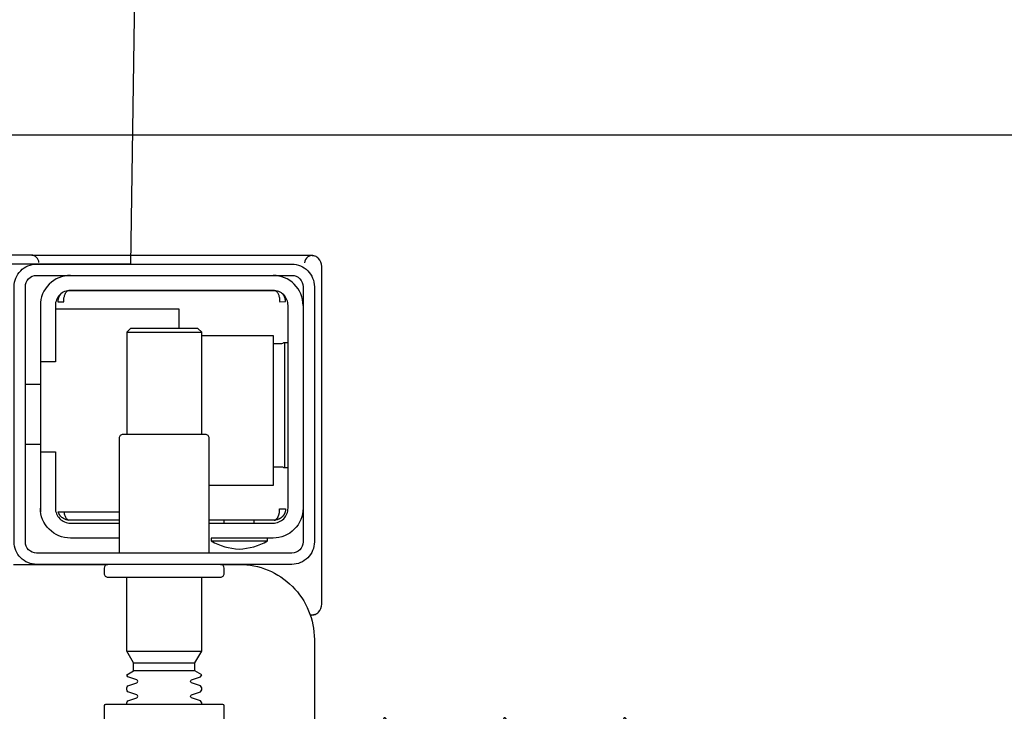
# Model space of a CAD drawing. Header units: millimetres. Extents: x 28600 to 181045, y -399112 to -163690.
# Tile 306 of 482: x 74614 to 74628, y -197709 to -197700. Entities that reach past the tile are written whole.
import ezdxf

# ---------------------------------------------------------------- set-up
doc = ezdxf.new("R2010")
doc.units = ezdxf.units.MM
doc.layers.get('0').update_dxf_attribs({"color": 8})
doc.layers.add('!! 1_zabudowa GK', color=8, linetype='Continuous')
doc.layers.add('!! 2_wypos-sanitarne', color=8, linetype='Continuous')
doc.layers.add('!!_@ wypos sanit nd', color=8, linetype='Continuous', plot=False)

# ---------------------------------------------------------------- blocks, each defined once
blk = doc.blocks.new('A$C324a30b8')
for points in [[(-0.17832, -0.47832), (-0.17797, -0.23916), (-0.17727, -0.11958), (-0.17552, 0)], [(-0.17552, 0), (0.17552, 0)]]:
    blk.add_lwpolyline(points)
blk = doc.blocks.new('A$C4ebe9e89')
for points in [[(-0.15993, 0.04968), (-0.17248, 0.04968, 0.405519), (-0.172, 0.05018), (-0.172, 0.05088, 0.414214), (-0.1725, 0.05138), (-0.1875, 0.05138, 0.414214), (-0.188, 0.05088), (-0.188, 0.05018, 0.405519), (-0.18751, 0.04968), (-0.19, 0.04968, -0.414214), (-0.2, 0.05968), (-0.2, 0.13968, -0.266001), (-0.19506, 0.1483)], [(-0.188, 0.14483), (-0.188, 0.06856, 0.414214), (-0.1878, 0.06836), (-0.17545, 0.06836), (-0.1722, 0.06836, 0.414214), (-0.172, 0.06856), (-0.172, 0.07236)], [(-0.185, 0.06836), (-0.185, 0.06812, -0.050055), (-0.18485, 0.06786), (-0.18364, 0.06745, -0.719897), (-0.18364, 0.06707), (-0.18485, 0.06666, -0.050055), (-0.185, 0.0664), (-0.185, 0.06612, -0.050055), (-0.18485, 0.06586), (-0.18364, 0.06545, -0.719897), (-0.18364, 0.06507), (-0.18485, 0.06466, -0.050055), (-0.185, 0.0644), (-0.1841, 0.06388), (-0.1841, 0.06282), (-0.185, 0.06126), (-0.185, 0.05138)], [(-0.175, 0.06836), (-0.175, 0.06812, 0.050055), (-0.17514, 0.06786), (-0.17636, 0.06745, 0.719897), (-0.17636, 0.06707), (-0.17514, 0.06666, 0.050055), (-0.175, 0.0664), (-0.175, 0.06612, 0.050055), (-0.17514, 0.06586), (-0.17636, 0.06545, 0.719897), (-0.17636, 0.06507), (-0.17514, 0.06466, 0.050055), (-0.175, 0.0644), (-0.1759, 0.06388), (-0.1759, 0.06282), (-0.175, 0.06126), (-0.175, 0.05138)], [(-0.19944, 0.0564, 0.170835), (-0.20011, 0.05634)], [(-0.20011, 0.05634, 0.091301), (-0.20055, 0.05604, 0.198909), (-0.20099, 0.05497)], [(-0.18625, 0.04656, 0.119096), (-0.19, 0.04764, 0.119096), (-0.19375, 0.04656)], [(-0.186, 0.04818), (-0.186, 0.03288, 0.414214), (-0.1855, 0.03238), (-0.1745, 0.03238, 0.414214), (-0.174, 0.03288), (-0.174, 0.04818)], [(-0.1985, 0.04218, -0.414214), (-0.1945, 0.04618), (-0.18625, 0.04618), (-0.18625, 0.04656), (-0.19375, 0.04656), (-0.19375, 0.04618)], [(-0.174, 0.04618), (-0.1675, 0.04618, -0.414214), (-0.1635, 0.04218), (-0.16353, 0.04268)], [(-0.186, 0.04418), (-0.1945, 0.04418, 0.414214), (-0.1965, 0.04218), (-0.1965, 0.01518, 0.414214), (-0.1945, 0.01318), (-0.1675, 0.01318, 0.414214), (-0.1655, 0.01518), (-0.1655, 0.02268), (-0.1635, 0.02268), (-0.1635, 0.04218)], [(-0.1635, 0.03468), (-0.1655, 0.03468), (-0.1655, 0.04218, 0.414214), (-0.1675, 0.04418), (-0.174, 0.04418)], [(-0.1945, 0.02025), (-0.19515, 0.02024), (-0.19542, 0.02024), (-0.1956, 0.02024), (-0.19567, 0.02024, 0.116465), (-0.19589, 0.02018), (-0.19601, 0.02013), (-0.19601, 0.03683), (-0.19589, 0.03678, 0.116465), (-0.19567, 0.03672), (-0.19542, 0.03672), (-0.19515, 0.03672), (-0.1945, 0.03671)], [(-0.1675, 0.01118, 0.414214), (-0.1635, 0.01518), (-0.1635, 0.02268)], [(-0.1985, 0.01518, 0.414214), (-0.1945, 0.01118)], [(-0.20099, 0.00998, 0.198909), (-0.20055, 0.00892, 0.091301), (-0.20011, 0.00862)], [(-0.16237, 0.00849), (-0.16249, 0.00849), (-0.16269, 0.00849), (-0.16294, 0.00849), (-0.16323, 0.00849), (-0.16357, 0.00849), (-0.16393, 0.00849), (-0.16428, 0.00849), (-0.19771, 0.00849), (-0.19841, 0.00849), (-0.19903, 0.00849), (-0.19948, 0.00849), (-0.19961, 0.00849), (-0.19973, 0.00851), (-0.19984, 0.00853), (-0.20003, 0.00859, 0.517033), (-0.1987, 0.00952)], [(-0.1633, 0.00948, 0.412536), (-0.1623, 0.00848), (-0.1125, 0.00848), (-0.11221, 0.00851), (-0.11193, 0.0086), (-0.11168, 0.00873), (-0.11145, 0.00892), (-0.11126, 0.00914), (-0.11112, 0.0094), (-0.11104, 0.00968)]]:
    blk.add_lwpolyline(points, format="xyb")
for points in [[(-0.1841, 0.06388), (-0.1759, 0.06388)], [(-0.1759, 0.06282), (-0.1841, 0.06282)], [(-0.175, 0.06126), (-0.185, 0.06126)], [(-0.20001, 0.05638), (-0.19987, 0.05642), (-0.19976, 0.05645), (-0.19962, 0.05647), (-0.19948, 0.05647)], [(-0.20099, 0.05497), (-0.20099, 0.00998)], [(-0.19478, 0.04378), (-0.186, 0.04378)], [(-0.192, 0.04418), (-0.192, 0.04378)], [(-0.188, 0.04418), (-0.188, 0.04378)], [(-0.16664, 0.04268), (-0.16666, 0.04284), (-0.16669, 0.04295), (-0.16672, 0.04306), (-0.16675, 0.04316), (-0.16679, 0.04326), (-0.16683, 0.04337), (-0.16689, 0.04346), (-0.16694, 0.04355), (-0.16701, 0.04363), (-0.1671, 0.0437), (-0.16718, 0.04375), (-0.16728, 0.04378), (-0.16718, 0.04377), (-0.16708, 0.04376), (-0.16696, 0.04373), (-0.16686, 0.0437), (-0.16677, 0.04367), (-0.16666, 0.04362), (-0.16657, 0.04357), (-0.16646, 0.0435), (-0.16636, 0.04342), (-0.16627, 0.04334), (-0.16618, 0.04324), (-0.1661, 0.04314), (-0.16603, 0.04303), (-0.16597, 0.04292), (-0.16592, 0.0428), (-0.16588, 0.04268), (-0.174, 0.04268)], [(-0.174, 0.04378), (-0.16722, 0.04378)], [(-0.185, 0.01918), (-0.1945, 0.01918), (-0.1945, 0.03918), (-0.186, 0.03918)], [(-0.19591, 0.03679), (-0.19602, 0.03679), (-0.19616, 0.03679), (-0.19632, 0.03679), (-0.1965, 0.03679)], [(-0.1615, 0.03368), (-0.1635, 0.03368)], [(-0.185, 0.03238), (-0.185, 0.01876), (-0.1845, 0.01826), (-0.1755, 0.01826), (-0.175, 0.01876), (-0.175, 0.03238)], [(-0.1615, 0.02568), (-0.1635, 0.02568)], [(-0.1965, 0.02017), (-0.19632, 0.02017), (-0.19616, 0.02017), (-0.19602, 0.02017), (-0.19591, 0.02017)], [(-0.175, 0.01876), (-0.185, 0.01876)], [(-0.182, 0.01826), (-0.182, 0.01568), (-0.1655, 0.01568)], [(-0.16636, 0.01353), (-0.16625, 0.01364), (-0.16618, 0.01371), (-0.16612, 0.01379), (-0.16606, 0.01388), (-0.166, 0.01398), (-0.16596, 0.01407), (-0.16592, 0.01417), (-0.16589, 0.01428), (-0.16586, 0.01438), (-0.16584, 0.01449), (-0.16583, 0.01459), (-0.16583, 0.01469), (-0.16593, 0.01468), (-0.16606, 0.01468), (-0.1663, 0.01468), (-0.1664, 0.01468), (-0.16651, 0.01468), (-0.16661, 0.01468), (-0.16661, 0.01458), (-0.16662, 0.01448), (-0.16663, 0.01438), (-0.16664, 0.01428), (-0.16665, 0.01418), (-0.16667, 0.01407), (-0.1667, 0.01397), (-0.16673, 0.01387), (-0.16676, 0.01377), (-0.1668, 0.01366), (-0.16685, 0.01356), (-0.1669, 0.01347), (-0.16697, 0.01338), (-0.16704, 0.01331), (-0.16712, 0.01325), (-0.16725, 0.01318), (-0.19475, 0.01318), (-0.19493, 0.01328), (-0.19501, 0.01336), (-0.19507, 0.01344), (-0.19513, 0.01353), (-0.19518, 0.01363), (-0.19522, 0.01372), (-0.19526, 0.01383), (-0.19529, 0.01393), (-0.19532, 0.01405), (-0.19534, 0.01415), (-0.19536, 0.01425), (-0.19537, 0.01435), (-0.19538, 0.01446), (-0.19538, 0.01458), (-0.19539, 0.01468), (-0.19617, 0.01467), (-0.19616, 0.01456), (-0.19615, 0.01446), (-0.19613, 0.01435), (-0.1961, 0.01425), (-0.19607, 0.01415), (-0.19603, 0.01405), (-0.19598, 0.01395), (-0.19592, 0.01386), (-0.19586, 0.01377), (-0.19579, 0.01369), (-0.19571, 0.01361), (-0.19563, 0.01353)]]:
    blk.add_lwpolyline(points)
for points in [[(-0.2, 0.01268), (-0.2, 0.04668, -0.414214), (-0.197, 0.04968), (-0.163, 0.04968, -0.414214), (-0.16, 0.04668), (-0.16, 0.01268, -0.414214), (-0.163, 0.00968), (-0.197, 0.00968, -0.414214)], [(-0.1615, 0.04668), (-0.1615, 0.01268, -0.414214), (-0.163, 0.01118), (-0.197, 0.01118, -0.414214), (-0.1985, 0.01268), (-0.1985, 0.04668, -0.414214), (-0.197, 0.04818), (-0.163, 0.04818, -0.414214)]]:
    blk.add_lwpolyline(points, format="xyb", close=True)
blk.add_lwpolyline([(-0.19467, 0.04378), (-0.19466, 0.04378), (-0.19466, 0.04378), (-0.19466, 0.04378), (-0.19466, 0.04378), (-0.19466, 0.04378), (-0.19466, 0.04378), (-0.19466, 0.04378), (-0.19466, 0.04378), (-0.19466, 0.04378), (-0.19466, 0.04378), (-0.19466, 0.04378), (-0.19466, 0.04378), (-0.19466, 0.04378), (-0.19466, 0.04378), (-0.19466, 0.04378), (-0.19466, 0.04378), (-0.19467, 0.04378), (-0.19467, 0.04378), (-0.19467, 0.04378), (-0.19467, 0.04378), (-0.19468, 0.04378), (-0.19468, 0.04378), (-0.19469, 0.04378), (-0.1947, 0.04378), (-0.1947, 0.04378), (-0.19471, 0.04378), (-0.19471, 0.04378), (-0.19471, 0.04378), (-0.19471, 0.04378), (-0.19472, 0.04378), (-0.19472, 0.04378), (-0.19472, 0.04377), (-0.19472, 0.04377), (-0.19473, 0.04377), (-0.19473, 0.04377), (-0.19473, 0.04377), (-0.19473, 0.04377), (-0.19473, 0.04377), (-0.19473, 0.04377), (-0.19474, 0.04377), (-0.19474, 0.04377), (-0.19474, 0.04377), (-0.19474, 0.04377), (-0.19474, 0.04377), (-0.19475, 0.04377), (-0.19475, 0.04377), (-0.19475, 0.04377), (-0.19475, 0.04377), (-0.19476, 0.04377), (-0.19476, 0.04377), (-0.19476, 0.04377), (-0.19477, 0.04376), (-0.19477, 0.04376), (-0.19477, 0.04376), (-0.19478, 0.04376), (-0.19479, 0.04376), (-0.19479, 0.04376), (-0.1948, 0.04375), (-0.19481, 0.04375), (-0.19481, 0.04375), (-0.19482, 0.04374), (-0.19483, 0.04374), (-0.19483, 0.04374), (-0.19484, 0.04373), (-0.19485, 0.04373), (-0.19485, 0.04373), (-0.19486, 0.04372), (-0.19487, 0.04372), (-0.19488, 0.04371), (-0.19488, 0.04371), (-0.19489, 0.0437), (-0.1949, 0.0437), (-0.1949, 0.04369), (-0.19491, 0.04369), (-0.19492, 0.04368), (-0.19493, 0.04368), (-0.19493, 0.04367), (-0.19494, 0.04367), (-0.19495, 0.04366), (-0.19495, 0.04366), (-0.19496, 0.04365), (-0.19497, 0.04364), (-0.19497, 0.04364), (-0.19498, 0.04363), (-0.19499, 0.04362), (-0.19499, 0.04362), (-0.195, 0.04361), (-0.19501, 0.0436), (-0.19501, 0.04359), (-0.19502, 0.04359), (-0.19503, 0.04358), (-0.19503, 0.04357), (-0.19504, 0.04356), (-0.19504, 0.04356), (-0.19505, 0.04355), (-0.19506, 0.04354), (-0.19506, 0.04353), (-0.19507, 0.04352), (-0.19508, 0.04351), (-0.19508, 0.0435), (-0.19509, 0.04349), (-0.19509, 0.04349), (-0.1951, 0.04348), (-0.19511, 0.04347), (-0.19511, 0.04346), (-0.19512, 0.04345), (-0.19512, 0.04344), (-0.19513, 0.04343), (-0.19513, 0.04342), (-0.19514, 0.04341), (-0.19515, 0.0434), (-0.19515, 0.04339), (-0.19516, 0.04338), (-0.19516, 0.04337), (-0.19517, 0.04336), (-0.19517, 0.04334), (-0.19518, 0.04333), (-0.19518, 0.04332), (-0.19519, 0.04331), (-0.19519, 0.0433), (-0.1952, 0.04329), (-0.1952, 0.04328), (-0.19521, 0.04327), (-0.19521, 0.04325), (-0.19522, 0.04324), (-0.19522, 0.04323), (-0.19523, 0.04322), (-0.19523, 0.04321), (-0.19524, 0.04319), (-0.19524, 0.04318), (-0.19525, 0.04317), (-0.19525, 0.04316), (-0.19526, 0.04313), (-0.19527, 0.04311), (-0.19527, 0.04308), (-0.19528, 0.04306), (-0.19529, 0.04303), (-0.1953, 0.043), (-0.1953, 0.04298), (-0.19531, 0.04295), (-0.19532, 0.04292), (-0.19532, 0.0429), (-0.19533, 0.04287), (-0.19533, 0.04285), (-0.19534, 0.04282), (-0.19534, 0.04279), (-0.19535, 0.04277), (-0.19535, 0.04274), (-0.19536, 0.04271), (-0.19536, 0.04269), (-0.19536, 0.04266), (-0.19537, 0.04263), (-0.19537, 0.04261), (-0.19537, 0.04258), (-0.19537, 0.04257), (-0.19537, 0.04256), (-0.19537, 0.04255), (-0.19537, 0.04255), (-0.19537, 0.04254), (-0.19538, 0.04253), (-0.19538, 0.04253), (-0.19538, 0.04252), (-0.19538, 0.04252), (-0.19538, 0.04251), (-0.19538, 0.04251), (-0.19538, 0.0425), (-0.19538, 0.04249), (-0.19538, 0.04249), (-0.19538, 0.04248), (-0.19538, 0.04248), (-0.19538, 0.04248), (-0.19538, 0.04247), (-0.19538, 0.04247), (-0.19538, 0.04246), (-0.19538, 0.04246), (-0.19538, 0.04246), (-0.19538, 0.04245), (-0.19538, 0.04245), (-0.19538, 0.04245), (-0.19538, 0.04244), (-0.19538, 0.04244), (-0.19538, 0.04244), (-0.19538, 0.04244), (-0.19538, 0.04243), (-0.19538, 0.04243), (-0.19538, 0.04243), (-0.19538, 0.04242), (-0.19538, 0.04242), (-0.19538, 0.04241), (-0.19538, 0.04241), (-0.19538, 0.0424), (-0.19538, 0.0424), (-0.19538, 0.04239), (-0.19538, 0.04239), (-0.19538, 0.04239), (-0.19538, 0.04238), (-0.19538, 0.04238), (-0.19538, 0.04237), (-0.19538, 0.04237), (-0.19538, 0.04236), (-0.19538, 0.04236), (-0.19538, 0.04235), (-0.19538, 0.04235), (-0.19538, 0.04234), (-0.19538, 0.04234), (-0.19538, 0.04234), (-0.19538, 0.04233), (-0.19538, 0.04232), (-0.19538, 0.04232), (-0.19538, 0.04231), (-0.19538, 0.04231), (-0.19538, 0.04231), (-0.19538, 0.0423), (-0.19538, 0.0423), (-0.19538, 0.04229), (-0.19538, 0.04229), (-0.19538, 0.04229), (-0.19538, 0.04229), (-0.19538, 0.04228), (-0.19538, 0.04228), (-0.19538, 0.04228), (-0.19538, 0.04228), (-0.19539, 0.04228), (-0.19539, 0.04228), (-0.19539, 0.04228), (-0.19539, 0.04227), (-0.19539, 0.04227), (-0.1954, 0.04227), (-0.1954, 0.04227), (-0.1954, 0.04227), (-0.1954, 0.04227), (-0.19541, 0.04227), (-0.19541, 0.04227), (-0.19542, 0.04227), (-0.19542, 0.04227), (-0.19543, 0.04228), (-0.19544, 0.04228), (-0.19545, 0.04228), (-0.19545, 0.04228), (-0.19546, 0.04228), (-0.19546, 0.04228), (-0.19546, 0.04228), (-0.19547, 0.04228), (-0.19548, 0.04228), (-0.19549, 0.04228), (-0.19549, 0.04228), (-0.1955, 0.04228), (-0.19551, 0.04228), (-0.19552, 0.04228), (-0.19553, 0.04228), (-0.19554, 0.04228), (-0.19555, 0.04228), (-0.19556, 0.04228), (-0.19557, 0.04228), (-0.19558, 0.04228), (-0.19559, 0.04228), (-0.19561, 0.04228), (-0.19563, 0.04228), (-0.19565, 0.04228), (-0.19568, 0.04228), (-0.1957, 0.04228), (-0.19574, 0.04228), (-0.19576, 0.04228), (-0.19578, 0.04228), (-0.19595, 0.04228), (-0.19596, 0.04228), (-0.19598, 0.04228), (-0.19599, 0.04228), (-0.196, 0.04228), (-0.19602, 0.04228), (-0.19603, 0.04228), (-0.19604, 0.04228), (-0.19605, 0.04228), (-0.19606, 0.04228), (-0.19607, 0.04228), (-0.19608, 0.04228), (-0.19609, 0.04228), (-0.1961, 0.04228), (-0.19611, 0.04228), (-0.19612, 0.04228), (-0.19613, 0.04229), (-0.19613, 0.04229), (-0.19614, 0.04229), (-0.19614, 0.04229), (-0.19615, 0.04229), (-0.19615, 0.04229), (-0.19615, 0.04229), (-0.19615, 0.04229), (-0.19616, 0.04229), (-0.19616, 0.04229), (-0.19616, 0.04228), (-0.19616, 0.04228), (-0.19616, 0.04228), (-0.19616, 0.04228), (-0.19616, 0.04228), (-0.19616, 0.04228), (-0.19616, 0.04227), (-0.19616, 0.04227), (-0.19616, 0.04227), (-0.19617, 0.04227), (-0.19617, 0.04227), (-0.19617, 0.04227), (-0.19617, 0.04227), (-0.19617, 0.04227), (-0.19617, 0.04227), (-0.19617, 0.04227), (-0.19617, 0.04228), (-0.19617, 0.04228), (-0.19617, 0.04228), (-0.19617, 0.04229), (-0.19617, 0.04229), (-0.19617, 0.04229), (-0.19617, 0.0423), (-0.19617, 0.04231), (-0.19617, 0.04232), (-0.19617, 0.04233), (-0.19617, 0.04234), (-0.19616, 0.04234), (-0.19616, 0.04234), (-0.19616, 0.04235), (-0.19616, 0.04235), (-0.19616, 0.04236), (-0.19616, 0.04236), (-0.19616, 0.04237), (-0.19616, 0.04238), (-0.19616, 0.04239), (-0.19616, 0.04239), (-0.19616, 0.0424), (-0.19616, 0.0424), (-0.19616, 0.04241), (-0.19616, 0.04241), (-0.19616, 0.04241), (-0.19616, 0.04242), (-0.19616, 0.04242), (-0.19616, 0.04243), (-0.19616, 0.04243), (-0.19616, 0.04244), (-0.19616, 0.04244), (-0.19616, 0.04245), (-0.19616, 0.04245), (-0.19616, 0.04246), (-0.19616, 0.04246), (-0.19615, 0.04246), (-0.19615, 0.04246), (-0.19615, 0.04247), (-0.19615, 0.04247), (-0.19615, 0.04248), (-0.19615, 0.04248), (-0.19615, 0.04248), (-0.19615, 0.04249), (-0.19615, 0.04249), (-0.19615, 0.0425), (-0.19615, 0.04251), (-0.19615, 0.04251), (-0.19615, 0.04252), (-0.19615, 0.04252), (-0.19614, 0.04253), (-0.19614, 0.04254), (-0.19614, 0.04254), (-0.19614, 0.04255), (-0.19614, 0.04256), (-0.19614, 0.04256), (-0.19614, 0.04257), (-0.19614, 0.04258), (-0.19613, 0.04259), (-0.19613, 0.0426), (-0.19613, 0.0426), (-0.19613, 0.04261), (-0.19612, 0.04263), (-0.19612, 0.04264), (-0.19612, 0.04266), (-0.19611, 0.04268), (-0.19611, 0.04269), (-0.1961, 0.04271), (-0.1961, 0.04273), (-0.19609, 0.04274), (-0.19609, 0.04276), (-0.19608, 0.04277), (-0.19608, 0.04279), (-0.19607, 0.04281), (-0.19606, 0.04282), (-0.19606, 0.04284), (-0.19605, 0.04285), (-0.19605, 0.04287), (-0.19604, 0.04288), (-0.19603, 0.0429), (-0.19602, 0.04291), (-0.19602, 0.04293), (-0.19601, 0.04295), (-0.196, 0.04296), (-0.19599, 0.04298), (-0.19599, 0.04299), (-0.19598, 0.043), (-0.19597, 0.04302), (-0.19596, 0.04303), (-0.19595, 0.04305), (-0.19595, 0.04306), (-0.19594, 0.04308), (-0.19593, 0.04309), (-0.19592, 0.04311), (-0.19591, 0.04312), (-0.1959, 0.04313), (-0.19589, 0.04315), (-0.19588, 0.04316), (-0.19587, 0.04317), (-0.19586, 0.04319), (-0.19585, 0.0432), (-0.19584, 0.04321), (-0.19583, 0.04323), (-0.19582, 0.04324), (-0.19581, 0.04325), (-0.1958, 0.04327), (-0.19578, 0.04328), (-0.19577, 0.04329), (-0.19576, 0.0433), (-0.19575, 0.04332), (-0.19574, 0.04333), (-0.19573, 0.04334), (-0.19571, 0.04335), (-0.1957, 0.04336), (-0.19569, 0.04338), (-0.19568, 0.04339), (-0.19567, 0.0434), (-0.19565, 0.04341), (-0.19564, 0.04342), (-0.19563, 0.04343), (-0.19561, 0.04344), (-0.1956, 0.04345), (-0.19559, 0.04346), (-0.19557, 0.04347), (-0.19556, 0.04348), (-0.19555, 0.04349), (-0.19553, 0.0435), (-0.19552, 0.04351), (-0.19551, 0.04352), (-0.19549, 0.04353), (-0.19548, 0.04354), (-0.19546, 0.04355), (-0.19545, 0.04356), (-0.19543, 0.04357), (-0.19542, 0.04358), (-0.19541, 0.04358), (-0.19539, 0.04359), (-0.19538, 0.0436), (-0.19536, 0.04361), (-0.19535, 0.04362), (-0.19533, 0.04362), (-0.19532, 0.04363), (-0.1953, 0.04364), (-0.19529, 0.04365), (-0.19527, 0.04365), (-0.19525, 0.04366), (-0.19524, 0.04367), (-0.19522, 0.04367), (-0.19521, 0.04368), (-0.19519, 0.04368), (-0.19518, 0.04369), (-0.19516, 0.0437), (-0.19514, 0.0437), (-0.19513, 0.04371), (-0.19511, 0.04371), (-0.1951, 0.04372), (-0.19508, 0.04372), (-0.19506, 0.04373), (-0.19505, 0.04373), (-0.19503, 0.04373), (-0.19501, 0.04374), (-0.195, 0.04374), (-0.19498, 0.04375), (-0.19496, 0.04375), (-0.19495, 0.04375), (-0.19493, 0.04376), (-0.19491, 0.04376), (-0.19491, 0.04376), (-0.1949, 0.04376), (-0.19489, 0.04376), (-0.19488, 0.04376), (-0.19487, 0.04377), (-0.19486, 0.04377), (-0.19485, 0.04377), (-0.19483, 0.04377), (-0.19482, 0.04377), (-0.19481, 0.04377), (-0.1948, 0.04377), (-0.19479, 0.04377), (-0.19479, 0.04377), (-0.19478, 0.04377), (-0.19478, 0.04378), (-0.19477, 0.04378), (-0.19476, 0.04378), (-0.19475, 0.04378), (-0.19475, 0.04378), (-0.19474, 0.04378), (-0.19474, 0.04378), (-0.19473, 0.04378), (-0.19473, 0.04378), (-0.19471, 0.04378), (-0.1947, 0.04378), (-0.1947, 0.04378), (-0.19469, 0.04378), (-0.19469, 0.04378), (-0.19469, 0.04378), (-0.19469, 0.04378), (-0.19469, 0.04378), (-0.19468, 0.04378), (-0.19468, 0.04378), (-0.19468, 0.04378), (-0.19467, 0.04378), (-0.19467, 0.04378), (-0.19467, 0.04378), (-0.19467, 0.04378)], close=True)
for centre in [(-0.24136, 0.12581), (-0.22538, 0.12581), (-0.20939, 0.12581)]:
    blk.add_ellipse(centre, major_axis=(0, 0.0557), ratio=0.04256, start_param=0.705617, end_param=3.691026)

msp = doc.modelspace()

# ---------------------------------------------------------------- linework, layer by layer
at = {"layer": '!! 1_zabudowa GK'}
msp.add_lwpolyline([(74755.29274, -197701.0883), (74545.04643, -197701.0883)], dxfattribs=at)

# ---------------------------------------------------------------- block references
at = {"layer": '!! 2_wypos-sanitarne', "xscale": 100, "yscale": 100, "zscale": 100, "rotation": 180}
msp.add_blockref('A$C324a30b8', (74598.31195, -197702.80925), dxfattribs=at)
at = {"layer": '!!_@ wypos sanit nd', "xscale": 100, "yscale": 100, "zscale": 100, "rotation": 180}
msp.add_blockref('A$C4ebe9e89', (74598.31195, -197701.84125), dxfattribs=at)

doc.saveas('drawing.dxf')
